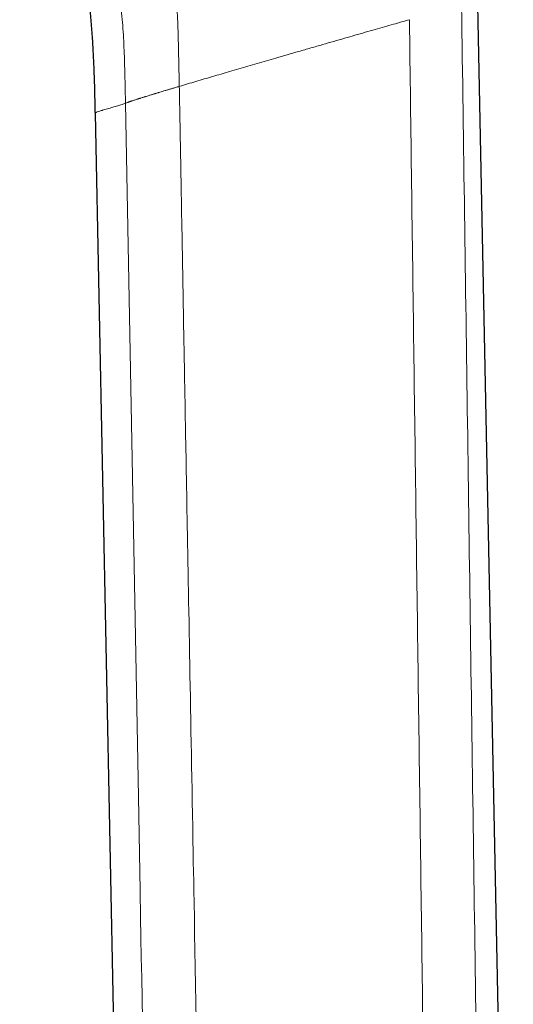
# Model space of a CAD drawing. Header units: millimetres. Extents: x 8 to 473, y 11 to 654.
# Tile 446 of 656: x 58 to 90, y 444 to 508. Entities that reach past the tile are written whole.
import ezdxf

# ---------------------------------------------------------------- set-up
doc = ezdxf.new("R2010")
doc.units = ezdxf.units.MM

msp = doc.modelspace()

# ---------------------------------------------------------------- linework, layer by layer
at = {"color": 7, "linetype": 'Continuous', "lineweight": 30}
for p, q in [((89.741, 395.119), (87.427, 508.953)), ((62.564, 501.921), (64.746, 394.626))]:
    msp.add_line(p, q, dxfattribs=at)
at = {"color": 8, "linetype": 'Continuous', "lineweight": 0, "flags": 128}
for points in [[(69.137, 443.068), (69.116, 444.214), (69.096, 445.352), (69.075, 446.482), (69.055, 447.604), (69.036, 448.643), (69.018, 449.675), (68.999, 450.7), (68.986, 451.453), (68.98, 451.783), (68.977, 451.928), (68.976, 451.991), (68.976, 452.008), (68.975, 452.026), (68.975, 452.044), (68.975, 452.063), (68.974, 452.081), (68.963, 452.712), (68.952, 453.337), (68.941, 453.957), (68.926, 454.794), (68.911, 455.62), (68.896, 456.437), (68.881, 457.244), (68.867, 458.041), (68.853, 458.813), (68.839, 459.576), (68.826, 460.33), (68.812, 461.073), (68.799, 461.83), (68.785, 462.576), (68.772, 463.312), (68.759, 464.038), (68.746, 464.753), (68.733, 465.459), (68.721, 466.153), (68.708, 466.838), (68.695, 467.544), (68.683, 468.239), (68.671, 468.923), (68.658, 469.595), (68.646, 470.257), (68.635, 470.906), (68.623, 471.545), (68.612, 472.172), (68.601, 472.789), (68.59, 473.393), (68.579, 473.987), (68.569, 474.569), (68.559, 475.108), (68.549, 475.636), (68.54, 476.155), (68.531, 476.664), (68.522, 477.162), (68.512, 477.68), (68.503, 478.187), (68.494, 478.682), (68.485, 479.166), (68.477, 479.639), (68.469, 480.101), (68.461, 480.525), (68.453, 480.94), (68.446, 481.345), (68.439, 481.74), (68.432, 482.125), (68.425, 482.499), (68.418, 482.864), (68.412, 483.219), (68.406, 483.564), (68.4, 483.898), (68.394, 484.217), (68.388, 484.526), (68.383, 484.826), (68.378, 485.116), (68.373, 485.371), (68.369, 485.617), (68.364, 485.856), (68.36, 486.087), (68.356, 486.307), (68.354, 486.401), (68.354, 486.411), (68.354, 486.422), (68.354, 486.432), (68.354, 486.443), (68.353, 486.454), (68.353, 486.478), (68.352, 486.502), (68.34, 487.183), (68.29, 489.945), (68.2, 494.876), (68.197, 495.049), (68.194, 495.205), (68.191, 495.361), (68.189, 495.518), (68.186, 495.677), (68.18, 495.993), (68.174, 496.316), (68.167, 496.708), (68.16, 497.109), (68.153, 497.519), (68.145, 497.937), (68.138, 498.364), (68.13, 498.8), (68.125, 499.128), (68.124, 499.171), (68.123, 499.215), (68.122, 499.258), (68.122, 499.301), (68.121, 499.345), (68.12, 499.391), (68.115, 499.66), (68.111, 499.922), (68.105, 500.253), (68.099, 500.573), (68.093, 500.883), (68.088, 501.183), (68.083, 501.473), (68.078, 501.752), (68.073, 502.022), (68.068, 502.282), (68.063, 502.543), (68.058, 502.793), (68.053, 503.032), (68.049, 503.26), (68.044, 503.476), (68.04, 503.682)], [(65.648, 443.105), (65.623, 444.474), (65.597, 445.851), (65.573, 447.144), (65.549, 448.444), (65.525, 449.752), (65.52, 449.994), (65.516, 450.237), (65.511, 450.48), (65.507, 450.727), (65.504, 450.886), (65.501, 451.044), (65.498, 451.198), (65.495, 451.344), (65.493, 451.481), (65.47, 452.684), (65.38, 457.565), (64.542, 502.589)]]:
    msp.add_lwpolyline(points, dxfattribs=at)
at = {"color": 7, "linetype": 'Continuous', "lineweight": 30}
msp.add_open_spline([(57.67, 529.418), (57.671, 529.414), (57.677, 529.395), (57.688, 529.36), (57.706, 529.305), (57.727, 529.237), (57.754, 529.154), (57.783, 529.061), (57.815, 528.958), (57.85, 528.849), (57.886, 528.733), (57.924, 528.613), (57.964, 528.484), (58.007, 528.347), (58.051, 528.204), (58.095, 528.06), (58.151, 527.88), (58.216, 527.667), (58.29, 527.422), (58.363, 527.182), (58.434, 526.946), (58.503, 526.715), (58.569, 526.494), (58.631, 526.284), (58.688, 526.09), (58.74, 525.912), (58.788, 525.749), (58.832, 525.595), (58.874, 525.449), (58.909, 525.327), (58.939, 525.225), (58.963, 525.138), (58.989, 525.048), (59.016, 524.952), (59.045, 524.851), (59.079, 524.732), (59.118, 524.593), (59.163, 524.432), (59.21, 524.262), (59.26, 524.082), (59.312, 523.893), (59.367, 523.693), (59.424, 523.485), (59.483, 523.266), (59.544, 523.038), (59.607, 522.8), (59.673, 522.552), (59.74, 522.295), (59.809, 522.027), (59.88, 521.75), (59.953, 521.463), (60.029, 521.16), (60.108, 520.842), (60.19, 520.509), (60.273, 520.164), (60.357, 519.808), (60.443, 519.441), (60.527, 519.075), (60.61, 518.71), (60.69, 518.348), (60.771, 517.976), (60.853, 517.595), (60.935, 517.206), (61.015, 516.815), (61.093, 516.424), (61.17, 516.032), (61.246, 515.633), (61.322, 515.226), (61.397, 514.81), (61.471, 514.386), (61.545, 513.952), (61.618, 513.51), (61.689, 513.058), (61.759, 512.601), (61.826, 512.138), (61.891, 511.67), (61.954, 511.195), (62.016, 510.709), (62.074, 510.213), (62.131, 509.705), (62.184, 509.189), (62.235, 508.664), (62.282, 508.134), (62.325, 507.598), (62.364, 507.058), (62.4, 506.509), (62.432, 505.949), (62.461, 505.377), (62.487, 504.792), (62.508, 504.2), (62.526, 503.599), (62.542, 502.99), (62.554, 502.429), (62.561, 502.073), (62.564, 501.921)], degree=3, knots=[0, 0, 0, 0, 0.000446, 0.002081, 0.00396, 0.006666, 0.009755, 0.013228, 0.017085, 0.021326, 0.025514, 0.030019, 0.034841, 0.039981, 0.04541, 0.050819, 0.056126, 0.065588, 0.074705, 0.083475, 0.092487, 0.101102, 0.109319, 0.117138, 0.124559, 0.130946, 0.137006, 0.142739, 0.148144, 0.153222, 0.15637, 0.159519, 0.162865, 0.166411, 0.170155, 0.174099, 0.179691, 0.18564, 0.191945, 0.198605, 0.20562, 0.212989, 0.220713, 0.22879, 0.237221, 0.246007, 0.255148, 0.264645, 0.2745, 0.284713, 0.295287, 0.306224, 0.318072, 0.330321, 0.34297, 0.356021, 0.369472, 0.383325, 0.396238, 0.40948, 0.423046, 0.436933, 0.451134, 0.465643, 0.4796, 0.493821, 0.508312, 0.523081, 0.538138, 0.553494, 0.569161, 0.585147, 0.601444, 0.61804, 0.634619, 0.65146, 0.668551, 0.685893, 0.703816, 0.722017, 0.740508, 0.759299, 0.778389, 0.797424, 0.816739, 0.836327, 0.856186, 0.876732, 0.897567, 0.918695, 0.940118, 0.961836, 0.983844, 1, 1, 1, 1], dxfattribs=at)
at = {"color": 8, "linetype": 'Continuous', "lineweight": 0}
for points, knots in [([(64.542, 502.589), (64.532, 503.127), (64.513, 504.205), (64.468, 505.82), (64.392, 507.433), (64.236, 509.033), (64.012, 510.513), (63.797, 511.867), (63.608, 513.091), (63.443, 514.261), (63.298, 515.376), (63.167, 516.444), (62.986, 517.955), (62.759, 519.854), (62.454, 522.14), (62.123, 524.376), (61.765, 526.585), (61.502, 528.045), (61.371, 528.775)], [0, 0, 0, 0, 0.050004, 0.10001, 0.150011, 0.199998, 0.249983, 0.291637, 0.333293, 0.374952, 0.416615, 0.458281, 0.499953, 0.599953, 0.699962, 0.799975, 0.899987, 1, 1, 1, 1]), ([(64.56, 527.399), (64.712, 526.826), (65.017, 525.678), (65.455, 523.946), (65.877, 522.2), (66.277, 520.435), (66.65, 518.645), (66.919, 517.199), (67.101, 516.111), (67.212, 515.403), (67.316, 514.684), (67.414, 513.952), (67.505, 513.204), (67.591, 512.435), (67.671, 511.644), (67.744, 510.85), (67.811, 510.056), (67.868, 509.271), (67.914, 508.471), (67.947, 507.665), (67.979, 506.597), (68.007, 505.269), (68.029, 504.211), (68.04, 503.682)], [0, 0, 0, 0, 0.0833393, 0.1666764, 0.2500149, 0.3333518, 0.4166886, 0.5000233, 0.5312742, 0.5625249, 0.5937766, 0.6250279, 0.6562786, 0.687527, 0.718776, 0.7500173, 0.7780112, 0.8060038, 0.8339935, 0.8619939, 0.8899949, 0.9449964, 1, 1, 1, 1]), ([(86.378, 508.9), (86.507, 499.88), (86.763, 481.838), (87.147, 454.776), (87.528, 427.714), (87.778, 409.673), (87.903, 400.653)], [0, 0, 0, 0, 0.2500008, 0.5000001, 0.7499993, 1, 1, 1, 1]), ([(82.99, 508.011), (82.822, 507.963), (82.475, 507.864), (81.936, 507.71), (81.364, 507.547), (80.756, 507.373), (80.114, 507.189), (79.452, 506.998), (78.769, 506.802), (78.069, 506.601), (77.338, 506.391), (76.577, 506.172), (75.811, 505.951), (75.054, 505.732), (74.36, 505.531), (73.712, 505.344), (73.107, 505.168), (72.503, 504.993), (71.901, 504.818), (71.134, 504.594), (70.205, 504.322), (69.117, 504.002), (68.399, 503.789), (68.04, 503.682)], [0, 0, 0, 0, 0.03449, 0.071145, 0.109966, 0.150951, 0.194103, 0.239419, 0.28413, 0.330765, 0.379326, 0.429812, 0.482224, 0.531541, 0.580012, 0.620155, 0.660267, 0.700349, 0.740402, 0.780424, 0.853717, 0.926909, 1, 1, 1, 1]), ([(82.99, 508.011), (83.084, 500.894), (83.273, 486.638), (83.56, 465.221), (83.851, 443.739), (84.145, 422.19), (84.344, 407.803), (84.444, 400.599)], [0, 0, 0, 0, 0.198777, 0.398166, 0.598166, 0.798777, 1, 1, 1, 1]), ([(68.04, 503.682), (67.997, 503.669), (67.913, 503.645), (67.793, 503.61), (67.683, 503.578), (67.583, 503.548), (67.492, 503.521), (67.403, 503.494), (67.28, 503.457), (67.124, 503.411), (66.944, 503.357), (66.803, 503.315), (66.698, 503.284), (66.626, 503.262), (66.553, 503.24), (66.481, 503.218), (66.409, 503.196), (66.338, 503.175), (66.268, 503.153), (66.179, 503.126), (66.07, 503.093), (65.944, 503.054), (65.856, 503.026), (65.806, 503.01), (65.79, 503.005), (65.773, 503), (65.757, 502.995), (65.74, 502.99), (65.694, 502.975), (65.625, 502.953), (65.541, 502.925), (65.473, 502.903), (65.421, 502.886), (65.388, 502.876), (65.37, 502.871), (65.363, 502.869), (65.357, 502.867), (65.351, 502.865), (65.347, 502.864), (65.343, 502.862), (65.339, 502.861), (65.306, 502.85), (65.237, 502.828), (65.141, 502.796), (65.046, 502.764), (64.965, 502.736), (64.893, 502.712), (64.83, 502.69), (64.773, 502.67), (64.72, 502.651), (64.667, 502.632), (64.606, 502.611), (64.564, 502.597), (64.542, 502.589)], [0, 0, 0, 0, 0.024386, 0.04699, 0.067809, 0.086841, 0.104089, 0.119555, 0.138316, 0.174727, 0.210193, 0.244747, 0.259695, 0.274782, 0.290014, 0.305396, 0.320936, 0.336639, 0.352514, 0.36857, 0.397566, 0.430376, 0.462512, 0.466953, 0.471448, 0.475998, 0.480604, 0.485265, 0.489981, 0.520069, 0.54612, 0.568035, 0.585731, 0.59914, 0.602068, 0.604668, 0.606938, 0.608878, 0.610487, 0.611764, 0.61271, 0.614778, 0.647868, 0.690696, 0.731162, 0.772162, 0.804455, 0.837046, 0.869904, 0.895266, 0.925291, 0.960205, 1, 1, 1, 1]), ([(62.565, 501.921), (62.565, 501.922), (62.563, 501.93), (62.577, 501.949), (62.626, 501.981), (62.718, 502.023), (62.837, 502.066), (62.94, 502.099), (62.981, 502.111), (62.994, 502.115), (63.008, 502.119), (63.021, 502.123), (63.035, 502.127), (63.093, 502.144), (63.199, 502.175), (63.365, 502.224), (63.535, 502.274), (63.705, 502.325), (63.871, 502.374), (64.029, 502.423), (64.177, 502.469), (64.313, 502.511), (64.432, 502.55), (64.508, 502.577), (64.542, 502.589)], [0, 0, 0, 0, 0.004, 0.093316, 0.183593, 0.274829, 0.396724, 0.450888, 0.458005, 0.465128, 0.472256, 0.479389, 0.486528, 0.493672, 0.568372, 0.637724, 0.70173, 0.760387, 0.813694, 0.861649, 0.904256, 0.941514, 0.973428, 1, 1, 1, 1])]:
    msp.add_open_spline(points, degree=3, knots=knots, dxfattribs=at)

doc.saveas('drawing.dxf')
